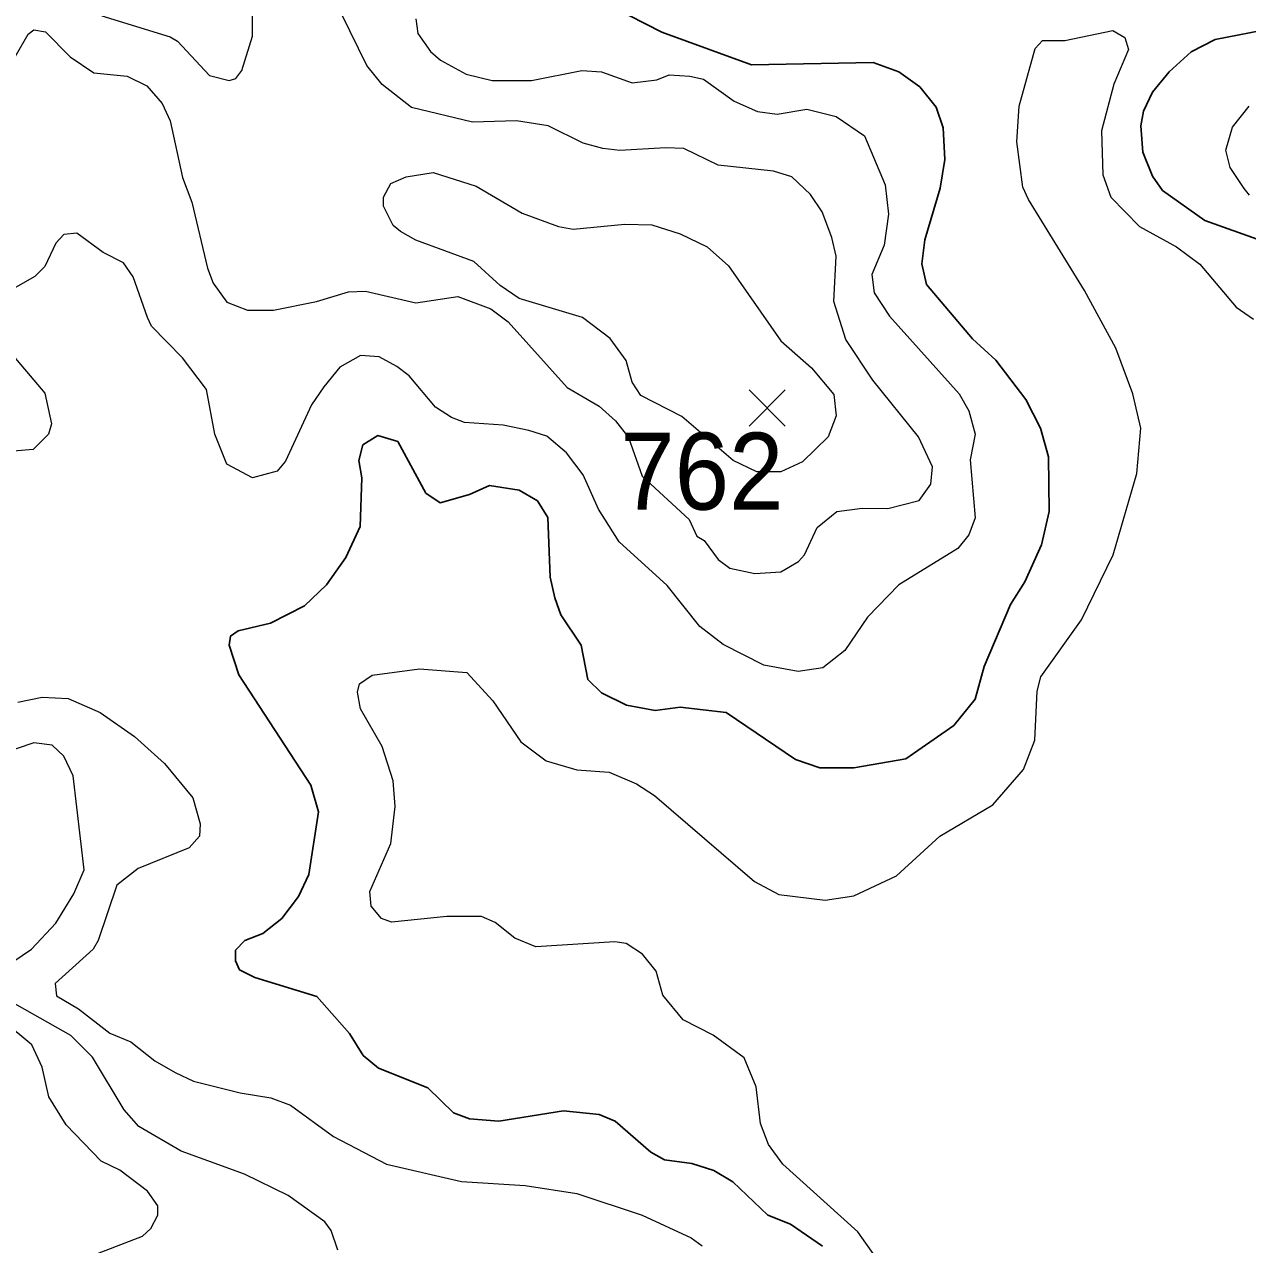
# Model space of a CAD drawing. Extents: x 294.2 to 320.3, y 7482.7 to 7510.7.
# Drawn here: x 317.102 to 318.373, y 7488.425 to 7489.693 of the extents above; entities that cross this region are included whole.
import ezdxf
from ezdxf.enums import TextEntityAlignment as Align

# ---------------------------------------------------------------- set-up
doc = ezdxf.new("R2010")
doc.units = 0
doc.header["$LTSCALE"] = 0.032
for name, color, linetype, lineweight in [('1', 7, 'Continuous', 25), ('2', 7, 'Continuous', 13), ('21', 7, 'Continuous', 25)]:
    doc.layers.add(name, color=color, linetype=linetype, lineweight=lineweight)
doc.layers.add('61', color=7, linetype='Continuous')

msp = doc.modelspace()

# ---------------------------------------------------------------- linework, layer by layer
at = {"layer": '1'}
for points in [[(317.7135, 7489.711), (317.7646, 7489.6851), (317.8578, 7489.6512), (317.984, 7489.6536), (318.0108, 7489.6441), (318.0324, 7489.6284), (318.0497, 7489.6071), (318.0568, 7489.5859), (318.0584, 7489.5529), (318.0537, 7489.523), (318.0379, 7489.4694), (318.0347, 7489.4443), (318.0395, 7489.423), (318.0874, 7489.3664), (318.1114, 7489.3444), (318.1428, 7489.3035), (318.1578, 7489.2736), (318.1664, 7489.2438), (318.1668, 7489.1872), (318.159, 7489.1526), (318.1417, 7489.1141), (318.1267, 7489.0905), (318.0995, 7489.026), (318.09, 7488.9922), (318.068, 7488.9647), (318.0181, 7488.9301), (317.9639, 7488.9207), (317.9285, 7488.9207), (317.9033, 7488.9293), (317.8313, 7488.9781), (317.7836, 7488.9836), (317.7576, 7488.9804), (317.7277, 7488.9859), (317.7018, 7488.9985), (317.6876, 7489.0126), (317.6806, 7489.048), (317.6596, 7489.0796), (317.6532, 7489.0975), (317.6484, 7489.1189), (317.6461, 7489.181), (317.6351, 7489.1983), (317.6162, 7489.2093), (317.5855, 7489.214), (317.5647, 7489.2046), (317.534, 7489.196), (317.5191, 7489.2062), (317.49, 7489.2597)], [(318.3881, 7489.4685), (318.3287, 7489.4896), (318.2846, 7489.5208), (318.2744, 7489.5355), (318.2642, 7489.5604), (318.2623, 7489.5879), (318.2649, 7489.6032), (318.2744, 7489.623), (318.2917, 7489.6441), (318.3145, 7489.6649), (318.3396, 7489.6775), (318.4002, 7489.6893)], [(317.49, 7489.2597), (317.4695, 7489.2659), (317.4538, 7489.2565), (317.4495, 7489.24), (317.4527, 7489.2219), (317.4511, 7489.1715), (317.4361, 7489.1393)], [(317.4361, 7489.1393), (317.4161, 7489.111), (317.3933, 7489.089), (317.3579, 7489.0709), (317.3241, 7489.0631), (317.3163, 7489.0576), (317.3147, 7489.0481), (317.3249, 7489.0175), (317.3998, 7488.9026), (317.4076, 7488.8751), (317.3978, 7488.8098), (317.3868, 7488.787), (317.3695, 7488.7642), (317.3499, 7488.7485), (317.331, 7488.7414), (317.3216, 7488.7312), (317.3216, 7488.7202), (317.3255, 7488.7108), (317.3416, 7488.7029), (317.4061, 7488.6832), (317.4399, 7488.6447), (317.4541, 7488.6219), (317.4702, 7488.6085), (317.5213, 7488.588), (317.548, 7488.5621), (317.5645, 7488.5558), (317.5951, 7488.5535), (317.6624, 7488.5644), (317.6993, 7488.5605), (317.7159, 7488.5534), (317.7532, 7488.5212), (317.7674, 7488.5133), (317.7957, 7488.5094), (317.8185, 7488.5023), (317.8381, 7488.4905), (317.8747, 7488.4559), (317.8983, 7488.4464), (317.9313, 7488.4236)]]:
    msp.add_lwpolyline(points, dxfattribs=at)
at = {"layer": '2'}
for points in [[(317.1826, 7489.7022), (317.2535, 7489.6805), (317.2612, 7489.676), (317.2944, 7489.6402), (317.3148, 7489.6351), (317.3218, 7489.637), (317.3282, 7489.6453), (317.3391, 7489.6811), (317.3391, 7489.7118)], [(317.6462, 7489.5878), (317.6136, 7489.593), (317.5677, 7489.5917), (317.5044, 7489.607), (317.4738, 7489.6307), (317.4578, 7489.6504), (317.4317, 7489.7041)], [(317.5089, 7489.699), (317.5108, 7489.6837), (317.5242, 7489.6651), (317.5344, 7489.6562), (317.5613, 7489.6415), (317.5881, 7489.6351), (317.629, 7489.6351), (317.6813, 7489.6453), (317.7017, 7489.6441), (317.7337, 7489.6325), (317.7592, 7489.6358), (317.772, 7489.6409), (317.7937, 7489.6396), (317.8077, 7489.6364), (317.8396, 7489.6134), (317.8639, 7489.6026), (317.8844, 7489.6), (317.915, 7489.6051), (317.9457, 7489.5975), (317.975, 7489.5776), (317.9967, 7489.5266), (317.9999, 7489.496), (317.9954, 7489.464), (317.9826, 7489.4334), (317.9852, 7489.4142), (318.0012, 7489.39)], [(317.0926, 7489.6594), (317.1061, 7489.683), (317.1118, 7489.6875), (317.1239, 7489.6856), (317.1495, 7489.6594), (317.1744, 7489.6428), (317.2088, 7489.6396), (317.2293, 7489.6294), (317.2452, 7489.6109), (317.2535, 7489.593), (317.2663, 7489.5343), (317.2759, 7489.5087), (317.2925, 7489.4398), (317.2982, 7489.4244), (317.3123, 7489.4046), (317.334, 7489.3963), (317.3608, 7489.3963), (317.4055, 7489.4052), (317.4387, 7489.4155), (317.4566, 7489.4161), (317.5089, 7489.404), (317.5524, 7489.4104), (317.5868, 7489.3976), (317.6047, 7489.3842), (317.666, 7489.3159), (317.6992, 7489.2967), (317.7164, 7489.2814), (317.7299, 7489.2641), (317.7442, 7489.2238), (317.793, 7489.1787), (317.801, 7489.1614), (317.8085, 7489.157), (317.8231, 7489.1372), (317.8352, 7489.1283), (317.861, 7489.1227), (317.888, 7489.1244), (317.9064, 7489.135), (317.9127, 7489.1422), (317.9259, 7489.1703), (317.9463, 7489.1869), (317.9725, 7489.1907), (317.9993, 7489.1901), (318.0318, 7489.1984), (318.0439, 7489.2156), (318.0459, 7489.2335), (318.0312, 7489.2648), (317.9839, 7489.3236), (317.9558, 7489.3657), (317.9431, 7489.4053), (317.9456, 7489.4525), (317.9412, 7489.4717), (317.931, 7489.4985), (317.9188, 7489.5164), (317.8996, 7489.5349), (317.8805, 7489.5406), (317.8231, 7489.547), (317.7873, 7489.5643), (317.7682, 7489.5649), (317.7209, 7489.5623), (317.703, 7489.5643), (317.6826, 7489.57), (317.6462, 7489.5878)], [(317.4514, 7488.9819), (317.4483, 7488.9992), (317.4502, 7489.0081), (317.4636, 7489.0171), (317.5128, 7489.0234), (317.5619, 7489.0196), (317.5887, 7488.9904), (317.618, 7488.9476), (317.6444, 7488.9281), (317.676, 7488.9186), (317.7099, 7488.9161), (317.7381, 7488.9041), (317.7567, 7488.8919), (317.8607, 7488.8025), (317.8862, 7488.7892), (317.9342, 7488.7833), (317.964, 7488.7877), (318.0082, 7488.8083), (318.0535, 7488.8498), (318.1085, 7488.8824), (318.1404, 7488.9188), (318.1519, 7488.9494), (318.1544, 7489.0005), (318.1583, 7489.0152), (318.2004, 7489.0746), (318.2336, 7489.1422), (318.2579, 7489.2265), (318.2623, 7489.2738), (318.254, 7489.3095), (318.2362, 7489.3568), (318.2036, 7489.4168), (318.1455, 7489.5113), (318.1397, 7489.524), (318.1333, 7489.5713), (318.1359, 7489.6083), (318.1525, 7489.6683), (318.1601, 7489.6766), (318.1832, 7489.6766), (318.233, 7489.6869), (318.2457, 7489.6798), (318.2495, 7489.6671), (318.2342, 7489.6313), (318.2214, 7489.5828), (318.2227, 7489.5368), (318.231, 7489.5138), (318.261, 7489.4832), (318.2994, 7489.4621), (318.3236, 7489.4442), (318.3613, 7489.3995), (318.3792, 7489.3868)], [(318.3753, 7489.5157), (318.3696, 7489.5227), (318.3549, 7489.5445), (318.3504, 7489.5624), (318.3574, 7489.5866), (318.3747, 7489.6083)], [(318.0835, 7489.1627), (318.0721, 7489.1486), (318.0107, 7489.1109), (317.9782, 7489.0771), (317.9545, 7489.0426), (317.9316, 7489.0247), (317.9061, 7489.0209), (317.8703, 7489.0273), (317.8282, 7489.049), (317.8039, 7489.0675), (317.7701, 7489.1103), (317.7203, 7489.1556), (317.6986, 7489.1895), (317.6826, 7489.2252), (317.6654, 7489.2482), (317.6449, 7489.2654), (317.6264, 7489.2712), (317.5996, 7489.2769), (317.5594, 7489.2795), (317.546, 7489.2846), (317.5294, 7489.2954), (317.5019, 7489.328), (317.4891, 7489.3376), (317.4706, 7489.3478), (317.4515, 7489.3491), (317.4297, 7489.337), (317.4131, 7489.3165), (317.4004, 7489.298), (317.3735, 7489.2393), (317.3646, 7489.229), (317.3391, 7489.222), (317.3123, 7489.2361), (317.3001, 7489.2674), (317.2912, 7489.314), (317.2663, 7489.3466), (317.2343, 7489.3798), (317.2299, 7489.3887), (317.2152, 7489.4308), (317.205, 7489.4455), (317.1839, 7489.4563), (317.1565, 7489.4762), (317.1431, 7489.4749), (317.1347, 7489.4659), (317.1233, 7489.4416), (317.1131, 7489.4314), (317.0748, 7489.4098)], [(318.0012, 7489.39), (318.0733, 7489.3095), (318.0835, 7489.2916), (318.0899, 7489.2674), (318.0848, 7489.2406), (318.0899, 7489.1805), (318.0835, 7489.1627)], [(317.0831, 7489.3574), (317.1233, 7489.3101), (317.1303, 7489.2782), (317.1271, 7489.2673), (317.1112, 7489.2514), (317.0658, 7489.2476)], [(317.0952, 7488.989), (317.1207, 7488.9941), (317.1476, 7488.9928), (317.1808, 7488.9781), (317.2165, 7488.9532), (317.2478, 7488.9251), (317.2772, 7488.8894), (317.2848, 7488.8626), (317.2841, 7488.8498), (317.2733, 7488.8376), (317.2203, 7488.816), (317.198, 7488.7987), (317.1788, 7488.7413), (317.1737, 7488.7323), (317.1341, 7488.6965)], [(317.4623, 7488.777), (317.461, 7488.7923), (317.4828, 7488.8422), (317.4872, 7488.8805), (317.4853, 7488.9073), (317.4738, 7488.943), (317.4514, 7488.9819)], [(317.0803, 7488.7126), (317.1096, 7488.7321), (317.1348, 7488.7592), (317.1533, 7488.7898), (317.1641, 7488.8147), (317.1526, 7488.9124), (317.1431, 7488.9328), (317.131, 7488.9443), (317.1118, 7488.9468), (317.076, 7488.9347)], [(317.9865, 7488.4124), (317.968, 7488.4386), (317.8901, 7488.5088), (317.8754, 7488.5293), (317.8671, 7488.551), (317.8626, 7488.5893), (317.8499, 7488.6193), (317.8179, 7488.6429), (317.7866, 7488.6589), (317.7656, 7488.6844), (317.7586, 7488.7094), (317.7445, 7488.7272), (317.7273, 7488.7381), (317.7158, 7488.74), (317.6334, 7488.7348), (317.6117, 7488.7438), (317.5913, 7488.7598), (317.5772, 7488.7662), (317.5409, 7488.7662), (317.4834, 7488.7604), (317.4732, 7488.7642), (317.4623, 7488.777)], [(317.1341, 7488.6965), (317.1354, 7488.6838), (317.1584, 7488.6704), (317.191, 7488.6448), (317.2127, 7488.6359), (317.2376, 7488.6161), (317.2587, 7488.604)], [(317.4278, 7488.4195), (317.4208, 7488.4399), (317.4144, 7488.4488), (317.3761, 7488.4763), (317.3308, 7488.4986), (317.265, 7488.5223), (317.2211, 7488.5481), (317.2056, 7488.5654), (317.1728, 7488.62), (317.1504, 7488.6425), (317.0866, 7488.6786)], [(317.1644, 7488.4107), (317.2247, 7488.4341), (317.2333, 7488.4419), (317.2408, 7488.4558), (317.2407, 7488.4655), (317.2299, 7488.4807), (317.2012, 7488.5025), (317.182, 7488.512), (317.1456, 7488.5497), (317.1276, 7488.5789), (317.1207, 7488.6096), (317.1098, 7488.6329), (317.0811, 7488.6569)], [(317.2587, 7488.604), (317.2778, 7488.5951), (317.3263, 7488.5829), (317.3583, 7488.5778), (317.3787, 7488.5701), (317.4233, 7488.5376), (317.4783, 7488.5088), (317.5562, 7488.4909), (317.6226, 7488.4865), (317.6762, 7488.4782), (317.7439, 7488.4559), (317.795, 7488.4322), (317.8065, 7488.4239)]]:
    msp.add_lwpolyline(points, dxfattribs=at)
msp.add_lwpolyline([(317.7273, 7489.344), (317.7107, 7489.367), (317.6819, 7489.3886), (317.6162, 7489.4085), (317.5964, 7489.4219), (317.569, 7489.4468), (317.5089, 7489.4691), (317.4929, 7489.478), (317.4853, 7489.4844), (317.4751, 7489.5042), (317.4751, 7489.5138), (317.4827, 7489.5279), (317.4987, 7489.5349), (317.5268, 7489.5393), (317.5715, 7489.5253), (317.6194, 7489.4972), (317.6571, 7489.4831), (317.6724, 7489.4806), (317.726, 7489.4857), (317.7541, 7489.4851), (317.7835, 7489.4755), (317.8116, 7489.4621), (317.8339, 7489.4423), (317.8881, 7489.3644), (317.9201, 7489.3363), (317.9431, 7489.3088), (317.9456, 7489.2865), (317.9373, 7489.2648), (317.9105, 7489.2386), (317.8882, 7489.2284), (317.8631, 7489.2284), (317.8387, 7489.2402), (317.7854, 7489.2859), (317.7426, 7489.3076), (317.7336, 7489.3216)], close=True, dxfattribs=at)
at = {"layer": '21'}
for p, q in [((317.8552, 7489.3134), (317.8927, 7489.2759)), ((317.8927, 7489.3134), (317.8552, 7489.2759))]:
    msp.add_line(p, q, dxfattribs=at)

# ---------------------------------------------------------------- texts
at = {"layer": '61', "width": 0.95}
msp.add_text('762', height=0.08, dxfattribs=at).set_placement((317.8061, 7489.189), align=Align.CENTER)

doc.saveas('drawing.dxf')
